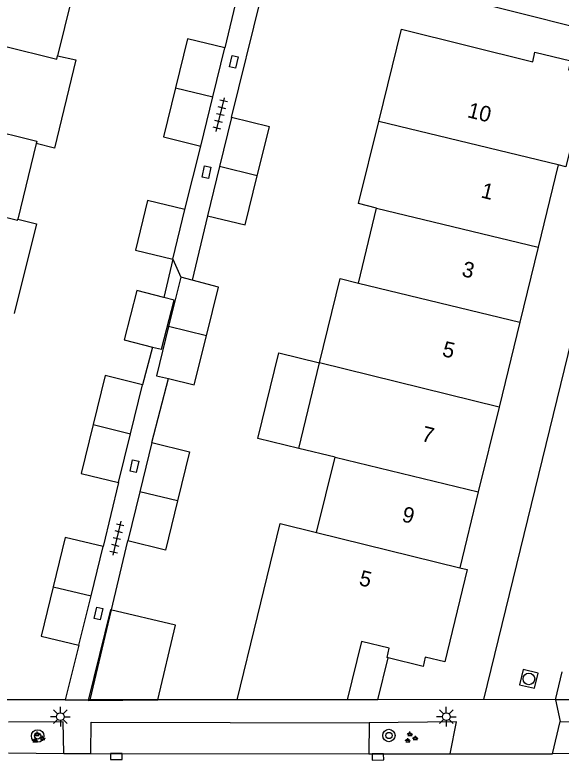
# Model space of a CAD drawing. Extents: x 125000 to 129004, y 397500 to 399008.
# Drawn here: x 127010.41 to 127045.59, y 398070.73 to 398118.69 of the extents above; entities that cross this region are included whole.
import ezdxf

# ---------------------------------------------------------------- set-up
doc = ezdxf.new("R2010")
doc.units = 0
for name, color, linetype in [('gg-afsc-erfafscheiding', 7, 'Continuous'), ('gg-afsc-hekwerk', 7, 'Continuous'), ('gg-anno-huisnummerreeks BGT', 7, 'Continuous'), ('gg-bbg-bijgebouw', 7, 'Continuous'), ('gg-bbg-hoofdgebouw', 7, 'Continuous'), ('gg-bbg-luifel en loopbrug', 7, 'Continuous'), ('gg-bbg-tussenscheiding', 7, 'Continuous'), ('gg-knt-verharding', 7, 'Continuous'), ('gg-knt-verharding nz', 7, 'Continuous'), ('gt-grn-weggrens', 7, 'Continuous'), ('gt-symb-boom', 7, 'Continuous'), ('gt-symb-groenvak', 7, 'Continuous'), ('gt-symb-kolk', 7, 'Continuous'), ('gt-symb-kolk center center', 7, 'Continuous'), ('gt-symb-lichtmast', 7, 'Continuous'), ('gt-symb-rioolschacht', 7, 'Continuous'), ('gt-symb-tegel verharding', 7, 'Continuous')]:
    doc.layers.add(name, color=color, linetype=linetype)

# ---------------------------------------------------------------- blocks, each defined once
blk = doc.blocks.new('gt0-TEG1')
at = {"layer": 'gt-symb-tegel verharding'}
for p, q in [((-1.125, 0), (1.125, 0)), ((-0.9, -0.25), (-0.9, 0.25)), ((-0.45, -0.25), (-0.45, 0.25)), ((0, -0.25), (0, 0.25)), ((0.45, -0.25), (0.45, 0.25)), ((0.9, -0.25), (0.9, 0.25))]:
    blk.add_line(p, q, dxfattribs=at)
blk = doc.blocks.new('gt0-KOLKCC')
at = {"layer": 'gt-symb-kolk center center'}
blk.add_lwpolyline([(-0.375, 0.2), (0.375, 0.2), (0.375, -0.2), (-0.375, -0.2)], close=True, dxfattribs=at)
blk = doc.blocks.new('gt0-BOOM')
at = {"layer": 'gt-symb-boom'}
for radius in [0.4, 0.2]:
    blk.add_circle((0, 0), radius, dxfattribs=at)
blk = doc.blocks.new('gt0-LMAST')
at = {"layer": 'gt-symb-lichtmast'}
for p, q in [((-0.005, 0.246), (-0.005, 0.621)), ((-0.182, 0.173), (-0.447, 0.438)), ((0.172, 0.173), (0.437, 0.438)), ((-0.255, -0.004), (-0.63, -0.004)), ((-0.182, -0.181), (-0.447, -0.446)), ((-0.005, -0.254), (-0.005, -0.629)), ((0.437, -0.446), (0.172, -0.181)), ((0.245, -0.004), (0.62, -0.004))]:
    blk.add_line(p, q, dxfattribs=at)
blk.add_circle((-0.005, -0.004), 0.25, dxfattribs=at)
blk = doc.blocks.new('gt0-RS')
at = {"layer": 'gt-symb-rioolschacht'}
blk.add_lwpolyline([(-0.5, -0.5), (0.5, -0.5), (0.5, 0.5), (-0.5, 0.5)], close=True, dxfattribs=at)
blk.add_circle((0, 0), 0.375, dxfattribs=at)
blk = doc.blocks.new('gt0-KOLK')
at = {"layer": 'gt-symb-kolk'}
blk.add_lwpolyline([(0, 0), (0.375, 0), (0.375, 0.4), (-0.375, 0.4), (-0.375, 0), (0, 0)], dxfattribs=at)
blk = doc.blocks.new('gt0-GRVAK')
at = {"layer": 'gt-symb-groenvak'}
for p, q in [((-0.11, 0.189), (-0.228, 0.24)), ((-0.182, 0.153), (0.088, 0.153)), ((-0.091, 0.211), (-0.156, 0.322)), ((-0.047, 0.214), (-0.047, 0.393)), ((-0.004, 0.211), (0.061, 0.322)), ((0.015, 0.189), (0.133, 0.24)), ((0.262, -0.052), (0.197, 0.059)), ((0.305, -0.049), (0.305, 0.13)), ((0.349, -0.052), (0.414, 0.059)), ((-0.245, -0.228), (-0.363, -0.177)), ((-0.318, -0.264), (-0.047, -0.264)), ((-0.226, -0.206), (-0.291, -0.095)), ((-0.183, -0.203), (-0.183, -0.024)), ((-0.139, -0.206), (-0.074, -0.095)), ((-0.12, -0.228), (-0.002, -0.177)), ((0.243, -0.074), (0.125, -0.023)), ((0.17, -0.11), (0.441, -0.11)), ((0.368, -0.074), (0.486, -0.023))]:
    blk.add_line(p, q, dxfattribs=at)

msp = doc.modelspace()

# ---------------------------------------------------------------- linework, layer by layer
at = {"layer": 'gg-afsc-erfafscheiding'}
for p, q in [((127025.464, 398122.967), (127023.922, 398116.572)), ((127024.362, 398112.095), (127026.308, 398120.012)), ((127021.354, 398106.168), (127022.377, 398110.251)), ((127022.81, 398105.768), (127021.834, 398101.616)), ((127020.584, 398102.973), (127021.092, 398101.807)), ((127015.263, 398074.62), (127017.682, 398084.834)), ((127014.537, 398078.134), (127013.657, 398074.619))]:
    msp.add_line(p, q, dxfattribs=at)
at = {"layer": 'gg-afsc-hekwerk'}
for p, q in [((127013.657, 398074.619), (126998.225, 398074.63)), ((127024.716, 398074.605), (127015.263, 398074.62))]:
    msp.add_line(p, q, dxfattribs=at)
at = {"layer": 'gg-bbg-bijgebouw'}
for p, q in [((127023.15, 398113.412), (127023.922, 398116.572)), ((127022.377, 398110.251), (127023.15, 398113.412)), ((127024.362, 398112.095), (127023.586, 398108.932)), ((127023.586, 398108.932), (127022.81, 398105.768)), ((127020.584, 398102.973), (127021.354, 398106.168)), ((127021.092, 398101.807), (127020.311, 398098.639)), ((127021.834, 398101.616), (127021.092, 398101.807)), ((127017.85, 398091.739), (127018.628, 398094.882)), ((127017.072, 398088.595), (127017.85, 398091.739)), ((127019.222, 398091.168), (127018.452, 398088.001)), ((127018.452, 398088.001), (127017.682, 398084.834)), ((127015.312, 398081.304), (127016.087, 398084.474)), ((127014.537, 398078.134), (127015.312, 398081.304))]:
    msp.add_line(p, q, dxfattribs=at)
for points in [[(127023.922, 398116.572), (127021.523, 398117.159), (127020.751, 398113.998)], [(127020.751, 398113.998), (127019.978, 398110.837), (127022.377, 398110.251)], [(127026.021, 398108.329), (127026.803, 398111.484), (127024.362, 398112.095)], [(127022.81, 398105.768), (127025.238, 398105.173), (127026.021, 398108.329)], [(127021.354, 398106.168), (127018.953, 398106.747), (127018.183, 398103.551), (127020.584, 398102.973)], [(127022.745, 398098.027), (127023.532, 398101.179), (127021.834, 398101.616)], [(127020.006, 398100.508), (127018.263, 398100.951), (127017.456, 398097.778), (127019.267, 398097.317)], [(127019.267, 398097.317), (127019.85, 398097.169), (127020.657, 398100.342), (127020.006, 398100.508)], [(127020.311, 398098.639), (127019.531, 398095.472), (127020.299, 398095.283)], [(127020.299, 398095.283), (127021.958, 398094.874), (127022.745, 398098.027)], [(127018.628, 398094.882), (127016.23, 398095.475), (127015.452, 398092.332)], [(127015.452, 398092.332), (127014.674, 398089.188), (127017.072, 398088.595)], [(127019.222, 398091.168), (127021.651, 398090.577), (127020.881, 398087.411)], [(127020.881, 398087.411), (127020.111, 398084.244), (127017.682, 398084.834)], [(127016.087, 398084.474), (127013.644, 398085.049), (127012.869, 398081.879)], [(127012.869, 398081.879), (127012.093, 398078.709), (127014.537, 398078.134)]]:
    msp.add_lwpolyline(points, dxfattribs=at)
at = {"layer": 'gg-bbg-hoofdgebouw'}
for p, q in [((127011.79, 398110.406), (127010.597, 398105.544)), ((127045.398, 398109.039), (127044.104, 398103.747)), ((127032.532, 398101.435), (127033.706, 398106.261)), ((127044.104, 398103.747), (127042.924, 398098.922)), ((127042.924, 398098.922), (127041.588, 398093.456)), ((127028.686, 398090.794), (127030.035, 398096.3)), ((127041.588, 398093.456), (127040.251, 398087.989)), ((127031.027, 398090.22), (127028.686, 398090.794)), ((127029.833, 398085.379), (127031.027, 398090.22)), ((127040.251, 398087.989), (127039.058, 398083.108)), ((127024.716, 398074.605), (127026.036, 398079.982)), ((127031.814, 398074.608), (127024.716, 398074.605))]:
    msp.add_line(p, q, dxfattribs=at)
for points in [[(127010.46, 398122.646), (127014.529, 398121.627), (127013.159, 398116.048)], [(127033.84, 398111.834), (127035.3, 398117.776), (127043.755, 398115.67), (127043.901, 398116.3), (127046.209, 398115.742), (127046.065, 398115.149), (127047.343, 398114.824), (127045.883, 398108.919), (127045.398, 398109.039)], [(127013.159, 398116.048), (127014.344, 398115.794), (127012.956, 398110.12), (127011.79, 398110.406)], [(127033.706, 398106.261), (127032.541, 398106.548), (127033.84, 398111.834)], [(127010.597, 398105.544), (127011.792, 398105.251), (127010.359, 398099.476)], [(127030.035, 398096.3), (127031.367, 398101.721), (127032.532, 398101.435)], [(127026.036, 398079.982), (127027.502, 398085.951), (127029.833, 398085.379)], [(127039.058, 398083.108), (127039.544, 398082.99), (127038.098, 398077.047), (127036.834, 398077.361), (127036.695, 398076.764), (127034.456, 398077.319)], [(127034.456, 398077.319), (127034.377, 398077.339), (127034.523, 398077.931), (127032.736, 398078.363), (127031.814, 398074.608)]]:
    msp.add_lwpolyline(points, dxfattribs=at)
at = {"layer": 'gg-bbg-luifel en loopbrug'}
for q in [(127034.456, 398077.319), (127031.814, 398074.608)]:
    msp.add_line((127033.786, 398074.612), q, dxfattribs=at)
for points in [[(127028.686, 398090.794), (127026.064, 398091.437), (127027.413, 398096.943), (127030.035, 398096.3)], [(127019.621, 398074.613), (127020.745, 398079.421), (127016.565, 398080.398), (127015.124, 398074.579), (127019.621, 398074.613)]]:
    msp.add_lwpolyline(points, dxfattribs=at)
at = {"layer": 'gg-bbg-tussenscheiding'}
for p, q in [((127020.751, 398113.998), (127023.15, 398113.412)), ((127045.398, 398109.039), (127033.84, 398111.834)), ((127026.021, 398108.329), (127023.586, 398108.932)), ((127033.706, 398106.261), (127044.104, 398103.747)), ((127032.532, 398101.435), (127042.924, 398098.922)), ((127022.745, 398098.027), (127020.311, 398098.639)), ((127041.588, 398093.456), (127030.035, 398096.3)), ((127015.452, 398092.332), (127017.85, 398091.739)), ((127031.027, 398090.22), (127040.251, 398087.989)), ((127020.881, 398087.411), (127018.452, 398088.001)), ((127029.833, 398085.379), (127039.058, 398083.108)), ((127012.869, 398081.879), (127015.312, 398081.304))]:
    msp.add_line(p, q, dxfattribs=at)
for points in [[(127002.667, 398118.216), (127002.716, 398118.419), (127013.109, 398115.845), (127013.159, 398116.048)], [(127001.429, 398113.135), (127011.828, 398110.56), (127011.79, 398110.406)], [(127000.19, 398108.054), (127010.582, 398105.481), (127010.597, 398105.544)]]:
    msp.add_lwpolyline(points, dxfattribs=at)
at = {"layer": 'gg-knt-verharding'}
for p, q in [((127050.884, 398116.784), (127038.419, 398119.932)), ((127050.884, 398116.784), (127040.583, 398074.627)), ((127020.584, 398102.973), (127020.006, 398100.508)), ((127019.267, 398097.317), (127018.628, 398094.882)), ((127019.222, 398091.168), (127020.299, 398095.283)), ((127017.072, 398088.595), (127016.087, 398084.474)), ((127045.217, 398074.602), (127045.65, 398076.413)), ((127040.583, 398074.627), (127033.786, 398074.612)), ((127045.217, 398074.602), (127040.583, 398074.627)), ((127047.848, 398074.621), (127045.217, 398074.602)), ((127033.218, 398073.13), (127033.201, 398071.131)), ((127045.026, 398071.139), (127045.521, 398073.212)), ((127045.521, 398073.212), (127047.463, 398073.166)), ((127010.004, 398071.204), (127013.552, 398071.158)), ((127013.552, 398071.158), (127015.297, 398071.167)), ((127033.201, 398071.131), (127038.437, 398071.129)), ((127038.437, 398071.129), (127045.026, 398071.139)), ((127047.484, 398071.18), (127045.026, 398071.139))]:
    msp.add_line(p, q, dxfattribs=at)
for points in [[(127013.552, 398071.158), (127013.529, 398073.199), (127010.003, 398073.175)], [(127015.297, 398071.167), (127015.326, 398073.179), (127033.218, 398073.13)], [(127038.437, 398071.129), (127038.852, 398073.188), (127033.218, 398073.13)]]:
    msp.add_lwpolyline(points, dxfattribs=at)
at = {"layer": 'gg-knt-verharding nz'}
msp.add_line((127015.297, 398071.167), (127033.201, 398071.131), dxfattribs=at)
at = {"layer": 'gt-grn-weggrens'}
for p, q in [((127013.657, 398074.619), (127015.263, 398074.62)), ((127045.217, 398074.602), (127045.521, 398073.212))]:
    msp.add_line(p, q, dxfattribs=at)

# ---------------------------------------------------------------- block references
at = {"layer": 'gt-symb-boom'}
for p in [(127011.879, 398072.287), (127034.496, 398072.315)]:
    msp.add_blockref('gt0-BOOM', p, dxfattribs=at)
at = {"layer": 'gt-symb-groenvak'}
for p in [(127011.891, 398072.174), (127035.897, 398072.174)]:
    msp.add_blockref('gt0-GRVAK', p, dxfattribs=at)
at = {"layer": 'gt-symb-kolk'}
for p, rotation in [((127016.947, 398071.164), 179.88702255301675), ((127033.783, 398071.14), -179.07192021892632)]:
    msp.add_blockref('gt0-KOLK', p, dxfattribs=dict(at, rotation=rotation))
at = {"layer": 'gt-symb-kolk center center'}
for p, rotation in [((127024.511, 398115.671), 75.57230442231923), ((127022.749, 398108.57), 78.10926397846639), ((127018.11, 398089.651), -101.89073602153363), ((127015.79, 398080.169), 76.89348343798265)]:
    msp.add_blockref('gt0-KOLKCC', p, dxfattribs=dict(at, rotation=rotation))
at = {"layer": 'gt-symb-lichtmast'}
for p in [(127013.341, 398073.531), (127038.198, 398073.53)]:
    msp.add_blockref('gt0-LMAST', p, dxfattribs=at)
at = {"layer": 'gt-symb-rioolschacht', "rotation": 76.97574360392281}
msp.add_blockref('gt0-RS', (127043.508, 398075.957), dxfattribs=at)
at = {"layer": 'gt-symb-tegel verharding'}
for p, rotation in [((127023.645, 398112.271), 76.17220496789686), ((127016.976, 398085.006), -103.59156043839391)]:
    msp.add_blockref('gt0-TEG1', p, dxfattribs=dict(at, rotation=rotation))

# ---------------------------------------------------------------- texts
at = {"layer": 'gg-anno-huisnummerreeks BGT'}
for s, rotation, p in [('10', 346.2, (127039.495, 398112.114)), ('1', 346.2, (127040.37, 398106.953)), ('3', 346.2, (127039.133, 398101.895)), ('5', 346.3, (127037.875, 398096.748)), ('7', 346.2, (127036.539, 398091.283)), ('9', 346.3, (127035.274, 398086.108)), ('5', 346.3, (127032.518, 398082.007))]:
    msp.add_text(s, height=1, rotation=rotation, dxfattribs=at).set_placement(p)

doc.saveas('drawing.dxf')
